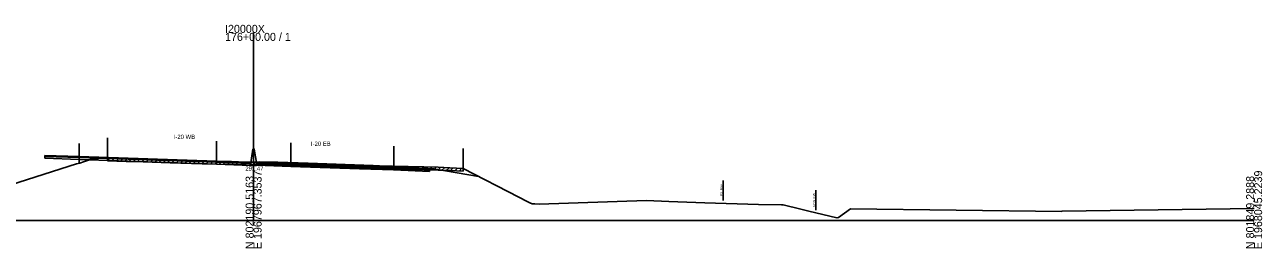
# Model space of a CAD drawing. Extents: x -4026 to 9638, y -10 to 19609.
# Drawn here: x 4269.9 to 4702.8, y 17490.3 to 17568.5 of the extents above; entities that cross this region are included whole.
import ezdxf

# ---------------------------------------------------------------- set-up
doc = ezdxf.new("R2010")
doc.units = 0
for name, color, linetype in [('RD_EX_Road', 7, 'Continuous'), ('RD_GPK_XS_Cell', 7, 'Continuous'), ('RD_PD_ALT1_TrvlWay', 7, 'Continuous'), ('RD_TX_Misc1', 7, 'Continuous'), ('RD_XS_Base', 7, 'Continuous'), ('RD_XS_ExGround', 7, 'Continuous'), ('RD_XS_ExPaveRet', 7, 'Continuous'), ('RD_XS_ExRW', 7, 'Continuous'), ('RD_XS_Greenside', 7, 'Continuous'), ('RD_XS_MedBWall', 7, 'Continuous'), ('RD_XS_NewRW', 7, 'Continuous'), ('RD_XS_Pave', 7, 'Continuous'), ('RD_XS_PaveOvlay', 7, 'Continuous'), ('RD_XS_TX_Elev_EX', 7, 'Continuous')]:
    doc.layers.add(name, color=color, linetype=linetype)

msp = doc.modelspace()

# ---------------------------------------------------------------- linework, layer by layer
at = {"layer": 'RD_EX_Road'}
for p, q in [((4298.9, 17528.89), (4298.9, 17521.89)), ((4423.26, 17525.25), (4423.26, 17518.25))]:
    msp.add_line(p, q, dxfattribs=at)
at = {"layer": 'RD_GPK_XS_Cell'}
for p, q in [((4350, 17500), (4350, 17565.67)), ((4000, 17500), (4350, 17500)), ((4350, 17500), (4700, 17500))]:
    msp.add_line(p, q, dxfattribs=at)
at = {"layer": 'RD_PD_ALT1_TrvlWay'}
for p, q in [((4289, 17526.98), (4289, 17519.98)), ((4337, 17527.73), (4337, 17520.73)), ((4363, 17527.23), (4363, 17520.23)), ((4399, 17526.02), (4399, 17519.02))]:
    msp.add_line(p, q, dxfattribs=at)
at = {"layer": 'RD_XS_Base'}
for points in [[(4277, 17522.44), (4277, 17521.77)], [(4289, 17522.03), (4277, 17522.44)], [(4277, 17521.77), (4289, 17521.36)], [(4337, 17520.4), (4313, 17521.22), (4289, 17522.03)], [(4289, 17522.03), (4289, 17521.36)], [(4289, 17522.03), (4289, 17522.03), (4289, 17521.36), (4289, 17521.36)], [(4289, 17521.36), (4313, 17520.55), (4337, 17519.73)], [(4337, 17519.73), (4337, 17520.4)], [(4349, 17519.93), (4337, 17520.4)], [(4337, 17519.73), (4349, 17519.26)], [(4349, 17519.26), (4349, 17519.93)], [(4351, 17519.34), (4351, 17520.01)], [(4351, 17520.01), (4363, 17519.6)], [(4363, 17518.93), (4351, 17519.34)], [(4363, 17518.93), (4363, 17519.6)], [(4363, 17519.6), (4387, 17518.78), (4399, 17518.37)], [(4399, 17517.7), (4387, 17518.11), (4363, 17518.93)], [(4399, 17518.37), (4399, 17518.37), (4399, 17517.7), (4399, 17517.7)], [(4399, 17517.7), (4399, 17518.37)], [(4411.5, 17517.88), (4411, 17517.9), (4399, 17518.37)], [(4399, 17517.7), (4411.5, 17517.21)], [(4411.5, 17517.21), (4411.5, 17517.88)]]:
    msp.add_lwpolyline(points, dxfattribs=at)
at = {"layer": 'RD_XS_ExGround'}
msp.add_lwpolyline([(4256.16, 17509.71), (4288.07, 17519.83), (4289.22, 17520.02), (4290.53, 17520.59), (4293.34, 17521.5), (4293.97, 17521.55), (4298.9, 17521.89), (4305.46, 17521.71), (4308.65, 17521.64), (4311.41, 17521.55), (4320.84, 17521.18), (4331.95, 17520.85), (4342.23, 17520.62), (4347.25, 17520.44), (4348.66, 17520.4), (4349.38, 17520.44), (4350, 17520.47), (4352.22, 17520.55), (4356.67, 17520.44), (4358.51, 17520.39), (4369.03, 17520.02), (4391.86, 17519.29), (4396.23, 17519.07), (4398.54, 17519.03), (4409.56, 17518.78), (4414.59, 17518.63), (4418.62, 17518.49), (4423.26, 17518.25), (4442.79, 17508.22), (4445.66, 17506.72), (4446.34, 17506.37), (4446.64, 17506.21), (4447.5, 17505.88), (4448.37, 17505.84), (4449.87, 17505.79), (4487.46, 17507.03), (4495.27, 17506.66), (4507.82, 17506.17), (4526.61, 17505.65), (4534.71, 17505.55), (4535.23, 17505.47), (4541.41, 17504.03), (4544.27, 17503.25), (4554.06, 17500.91), (4554.66, 17501.08), (4558.76, 17504.07), (4632.74, 17503.19), (4632.81, 17503.33), (4700, 17504.2)], dxfattribs=at)
at = {"layer": 'RD_XS_ExPaveRet'}
for p, q in [((4298.9, 17520.89), (4298.9, 17521.89)), ((4298.9, 17520.89), (4299.87, 17521.86)), ((4298.9, 17520.89), (4305.46, 17520.71)), ((4300.4, 17520.85), (4301.37, 17521.82)), ((4301.9, 17520.81), (4302.87, 17521.78)), ((4303.4, 17520.77), (4304.37, 17521.74)), ((4304.9, 17520.73), (4305.87, 17521.7)), ((4305.46, 17520.71), (4308.65, 17520.64)), ((4306.4, 17520.69), (4307.38, 17521.67)), ((4307.9, 17520.66), (4308.87, 17521.63)), ((4308.65, 17520.64), (4311.41, 17520.55)), ((4309.4, 17520.62), (4310.36, 17521.58)), ((4310.9, 17520.56), (4311.86, 17521.53)), ((4311.41, 17520.55), (4320.84, 17520.18)), ((4312.4, 17520.51), (4313.36, 17521.47)), ((4313.9, 17520.45), (4314.86, 17521.41)), ((4315.4, 17520.39), (4316.36, 17521.35)), ((4316.9, 17520.33), (4317.86, 17521.3)), ((4318.4, 17520.28), (4319.36, 17521.24)), ((4319.9, 17520.22), (4320.86, 17521.18)), ((4320.84, 17520.18), (4331.95, 17519.85)), ((4321.4, 17520.16), (4322.37, 17521.14)), ((4322.9, 17520.12), (4323.87, 17521.09)), ((4324.4, 17520.07), (4325.37, 17521.05)), ((4325.9, 17520.03), (4326.87, 17521)), ((4327.4, 17519.98), (4328.37, 17520.96)), ((4328.9, 17519.94), (4329.87, 17520.91)), ((4330.4, 17519.89), (4331.37, 17520.87)), ((4331.9, 17519.85), (4332.88, 17520.83)), ((4331.95, 17519.85), (4342.23, 17519.62)), ((4333.4, 17519.82), (4334.38, 17520.79)), ((4334.9, 17519.78), (4335.88, 17520.76)), ((4336.4, 17519.75), (4337.38, 17520.73)), ((4337.9, 17519.71), (4338.88, 17520.69)), ((4339.4, 17519.68), (4340.38, 17520.66)), ((4340.9, 17519.65), (4341.88, 17520.62)), ((4342.23, 17519.62), (4347.25, 17519.44)), ((4342.4, 17519.61), (4343.36, 17520.58)), ((4343.9, 17519.56), (4344.86, 17520.52)), ((4345.4, 17519.5), (4346.36, 17520.47)), ((4346.9, 17519.45), (4347.87, 17520.42)), ((4347.25, 17519.44), (4348.66, 17519.4)), ((4348.4, 17519.41), (4349.44, 17520.45)), ((4348.66, 17519.4), (4349.38, 17519.44)), ((4349.38, 17519.44), (4350, 17519.47)), ((4349.9, 17519.46), (4350.94, 17520.5)), ((4350, 17519.47), (4352.22, 17519.55)), ((4351.4, 17519.52), (4352.42, 17520.54)), ((4352.22, 17519.55), (4356.67, 17519.44)), ((4352.9, 17519.53), (4353.87, 17520.51)), ((4354.4, 17519.5), (4355.37, 17520.47)), ((4355.9, 17519.46), (4356.87, 17520.43)), ((4356.67, 17519.44), (4358.51, 17519.39)), ((4357.4, 17519.42), (4358.37, 17520.39)), ((4358.51, 17519.39), (4369.03, 17519.02)), ((4358.9, 17519.37), (4359.86, 17520.34)), ((4360.4, 17519.32), (4361.36, 17520.29)), ((4361.9, 17519.27), (4362.86, 17520.23)), ((4363.4, 17519.22), (4364.36, 17520.18)), ((4364.9, 17519.16), (4365.86, 17520.13)), ((4366.4, 17519.11), (4367.36, 17520.08)), ((4367.9, 17519.06), (4368.86, 17520.03)), ((4369.4, 17519.01), (4370.37, 17519.98)), ((4370.9, 17518.96), (4371.87, 17519.93)), ((4372.4, 17518.91), (4373.37, 17519.88)), ((4373.9, 17518.87), (4374.87, 17519.83)), ((4375.4, 17518.82), (4376.37, 17519.79)), ((4376.9, 17518.77), (4377.87, 17519.74)), ((4378.4, 17518.72), (4379.37, 17519.69)), ((4379.9, 17518.67), (4380.87, 17519.64)), ((4381.4, 17518.63), (4382.37, 17519.6)), ((4382.9, 17518.58), (4383.87, 17519.55)), ((4384.4, 17518.53), (4385.37, 17519.5)), ((4385.9, 17518.48), (4386.87, 17519.45)), ((4387.4, 17518.44), (4388.37, 17519.41)), ((4388.9, 17518.39), (4389.87, 17519.36)), ((4369.03, 17519.02), (4391.86, 17518.29)), ((4390.4, 17518.34), (4391.37, 17519.31)), ((4391.86, 17518.29), (4396.23, 17518.07)), ((4391.9, 17518.29), (4392.85, 17519.24)), ((4393.4, 17518.21), (4394.35, 17519.17)), ((4394.9, 17518.14), (4395.85, 17519.09)), ((4396.23, 17518.07), (4398.54, 17518.03)), ((4396.4, 17518.07), (4397.38, 17519.05)), ((4397.9, 17518.04), (4398.88, 17519.03)), ((4398.54, 17518.03), (4409.56, 17517.78)), ((4399.4, 17518.02), (4400.38, 17518.99)), ((4400.9, 17517.98), (4401.88, 17518.96)), ((4402.4, 17517.95), (4403.38, 17518.92)), ((4403.9, 17517.91), (4404.88, 17518.89)), ((4405.4, 17517.88), (4406.38, 17518.86)), ((4406.9, 17517.84), (4407.88, 17518.82)), ((4408.4, 17517.81), (4409.38, 17518.79)), ((4409.56, 17517.78), (4414.59, 17517.63)), ((4409.9, 17517.77), (4410.87, 17518.74)), ((4411.4, 17517.73), (4412.37, 17518.7)), ((4412.9, 17517.68), (4413.87, 17518.65)), ((4414.4, 17517.64), (4415.36, 17518.6)), ((4414.59, 17517.63), (4418.62, 17517.49)), ((4415.9, 17517.59), (4416.86, 17518.55)), ((4417.4, 17517.53), (4418.36, 17518.5)), ((4418.62, 17517.49), (4423.26, 17517.25)), ((4418.9, 17517.48), (4419.85, 17518.43)), ((4420.4, 17517.4), (4421.35, 17518.35)), ((4421.9, 17517.32), (4422.85, 17518.27)), ((4423.26, 17518.25), (4423.26, 17517.25))]:
    msp.add_line(p, q, dxfattribs=at)
at = {"layer": 'RD_XS_ExRW'}
msp.add_line((4514.3, 17506.99), (4514.3, 17513.99), dxfattribs=at)
at = {"layer": 'RD_XS_Greenside'}
for points in [[(4411, 17518.23), (4413, 17518.06)], [(4413, 17518.06), (4428.73, 17515.44)]]:
    msp.add_lwpolyline(points, dxfattribs=at)
at = {"layer": 'RD_XS_MedBWall'}
for points in [[(4349, 17520.26), (4349.75, 17525.01), (4350.25, 17525.01), (4351, 17520.34)], [(4349, 17519.26), (4349, 17520.26)], [(4351, 17520.34), (4351, 17519.26)], [(4351, 17519.26), (4349, 17519.26)]]:
    msp.add_lwpolyline(points, dxfattribs=at)
at = {"layer": 'RD_XS_NewRW'}
msp.add_line((4546.68, 17503.68), (4546.68, 17510.68), dxfattribs=at)
at = {"layer": 'RD_XS_Pave'}
for points in [[(4277, 17522.61), (4289, 17522.2)], [(4277, 17522.44), (4277, 17522.61)], [(4289, 17522.03), (4277, 17522.44)], [(4289, 17522.2), (4289, 17522.2), (4289, 17522.03), (4289, 17522.03)], [(4289, 17522.03), (4289, 17522.2)], [(4289, 17522.2), (4313, 17521.39), (4337, 17520.57)], [(4337, 17520.4), (4313, 17521.22), (4289, 17522.03)], [(4337, 17520.57), (4349, 17520.1)], [(4337, 17520.4), (4337, 17520.57)], [(4349, 17519.93), (4337, 17520.4)], [(4349, 17520.1), (4349, 17519.93)], [(4363, 17519.77), (4351, 17520.18)], [(4351, 17520.18), (4351, 17520.01)], [(4351, 17520.01), (4363, 17519.6)], [(4399, 17518.54), (4387, 17518.95), (4363, 17519.77)], [(4363, 17519.77), (4363, 17519.6)], [(4363, 17519.6), (4387, 17518.78), (4399, 17518.37)], [(4399, 17518.54), (4399, 17518.54), (4399, 17518.37), (4399, 17518.37)], [(4399, 17518.37), (4399, 17518.54)], [(4411, 17518.06), (4399, 17518.54)], [(4399, 17518.37), (4411, 17517.9)], [(4411, 17517.9), (4411, 17518.06)]]:
    msp.add_lwpolyline(points, dxfattribs=at)
at = {"layer": 'RD_XS_PaveOvlay'}
for points in [[(4277, 17522.78), (4289, 17522.37)], [(4277, 17522.61), (4277, 17522.78)], [(4289, 17522.2), (4277, 17522.61)], [(4289, 17522.37), (4313, 17521.55), (4337, 17520.74)], [(4289, 17522.2), (4289, 17522.37)], [(4289, 17522.37), (4289, 17522.37), (4289, 17522.2), (4289, 17522.2)], [(4337, 17520.57), (4313, 17521.39), (4289, 17522.2)], [(4337, 17520.74), (4337, 17520.57)], [(4337, 17520.74), (4349, 17520.26)], [(4349, 17520.1), (4337, 17520.57)], [(4349, 17520.26), (4349, 17520.1)], [(4363, 17519.93), (4351, 17520.34)], [(4351, 17520.34), (4351, 17520.18)], [(4351, 17520.18), (4363, 17519.77)], [(4399, 17518.71), (4387, 17519.12), (4363, 17519.93)], [(4363, 17519.93), (4363, 17519.77)], [(4363, 17519.77), (4387, 17518.95), (4399, 17518.54)], [(4399, 17518.54), (4399, 17518.71)], [(4399, 17518.71), (4399, 17518.71), (4399, 17518.54), (4399, 17518.54)], [(4399, 17518.71), (4411, 17518.23)], [(4411, 17518.06), (4399, 17518.54)], [(4411, 17518.23), (4411, 17518.06)]]:
    msp.add_lwpolyline(points, dxfattribs=at)

# ---------------------------------------------------------------- texts
at = {"layer": 'RD_GPK_XS_Cell'}
for s, p in [('I20000X', (4340, 17565.67)), ('176+00.00 / 1', (4340, 17562.87))]:
    msp.add_text(s, height=2.8, dxfattribs=at).set_placement(p)
for s, p in [('N 802190.5163', (4350, 17490)), ('E 1967967.3537', (4352.8, 17490)), ('N 801849.2888', (4700, 17490)), ('E 1968045.2239', (4702.8, 17490))]:
    msp.add_text(s, height=2.8, rotation=90, dxfattribs=at).set_placement(p)
at = {"layer": 'RD_TX_Misc1'}
for s, p in [('I-20 WB', (4322.06, 17528.55)), ('I-20 EB', (4370.06, 17526.12))]:
    msp.add_text(s, height=1.5, dxfattribs=at).set_placement(p)
at = {"layer": 'RD_XS_ExRW'}
msp.add_text('EX. R/W ', height=0.75, rotation=90, dxfattribs=at).set_placement((4514.05, 17508.67))
at = {"layer": 'RD_XS_NewRW'}
msp.add_text('NEW R/W ', height=0.75, rotation=90, dxfattribs=at).set_placement((4546.42, 17504.82))
at = {"layer": 'RD_XS_TX_Elev_EX'}
msp.add_text('291.47', height=1.5, dxfattribs=at).set_placement((4347.11, 17517.47))

doc.saveas('drawing.dxf')
